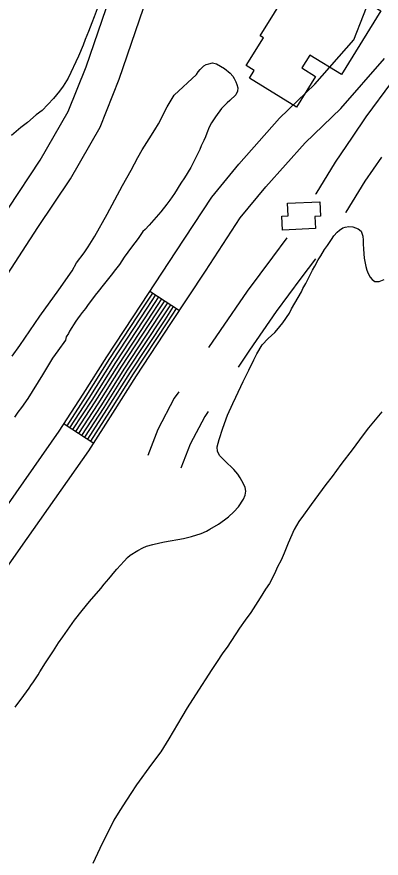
# Model space of a CAD drawing. Extents: x 3823584 to 3861785, y 301729 to 327625.
# Drawn here: x 3853324 to 3853632, y 316138 to 316852 of the extents above; entities that cross this region are included whole.
import ezdxf

# ---------------------------------------------------------------- set-up
doc = ezdxf.new("R2010")
doc.units = 0
for name, color, linetype in [('V-BLDG-OTLN', 7, 'Continuous'), ('V-RIVR-EDGE', 7, 'Continuous'), ('V-ROAD-CNTR', 7, 'Continuous'), ('V-SITE-VEGE', 7, 'Continuous')]:
    doc.layers.add(name, color=color, linetype=linetype)

msp = doc.modelspace()

# ---------------------------------------------------------------- linework, layer by layer
at = {"layer": 'V-BLDG-OTLN'}
for points in [[(3853631.99, 316857.47), (3853598.62, 316803.44), (3853571.83, 316819.98), (3853565.07, 316809.02), (3853576.7, 316801.84), (3853560.52, 316775.63), (3853520.59, 316800.29), (3853524.63, 316806.84), (3853517.86, 316811.02), (3853532.46, 316834.66), (3853529.86, 316836.28), (3853567.54, 316897.28)], [(3853580.3, 316695.49), (3853580.88, 316683.1), (3853576.11, 316682.86), (3853576.59, 316672.7), (3853548.75, 316671.38), (3853548.19, 316683.34), (3853553.34, 316683.58), (3853552.84, 316694.2)]]:
    msp.add_lwpolyline(points, close=True, dxfattribs=at)
at = {"layer": 'V-RIVR-EDGE'}
msp.add_spline([(3842841.54, 321100.24), (3842868.29, 321083.92), (3842887.69, 321072.7), (3842926.5, 321056.09), (3842950.74, 321041.46), (3842972.07, 321024.42), (3842988.05, 321006.41), (3843009.86, 320988.87), (3843033.13, 320971.33), (3843055.43, 320956.71), (3843078.72, 320946.45), (3843098.13, 320940.09), (3843142.74, 320915.7), (3843156.32, 320906.92), (3843166.98, 320897.67), (3843193.66, 320884.49), (3843216.46, 320873.26), (3843237.3, 320859.62), (3843254.76, 320849.37), (3843280.47, 320837.65), (3843294.05, 320828.88), (3843315.38, 320815.71), (3843374.55, 320782.06), (3843408.02, 320767.41), (3843439.07, 320753.73), (3843485.14, 320729.34), (3843531.71, 320707.37), (3843569.06, 320691.25), (3843614.17, 320670.26), (3843636.48, 320659.03), (3843664.61, 320642.45), (3843700.97, 320618.08), (3843732.49, 320598.58), (3843761.6, 320586.36), (3843794.59, 320574.63), (3843841.18, 320559.46), (3843869.32, 320549.19), (3843896, 320537.47), (3843934.8, 320517.95), (3843983.78, 320488.69), (3844036.64, 320460.88), (3844067.7, 320450.6), (3844099.23, 320437.41), (3844147.26, 320416.41), (3844198.68, 320395.4), (3844231.66, 320378.81), (3844260.77, 320365.62), (3844285.5, 320350.02), (3844318.47, 320330.03), (3844340.78, 320316.86), (3844370.36, 320301.25), (3844413.05, 320281.72), (3844464.95, 320257.79), (3844507.63, 320235.35), (3844559.53, 320209.48), (3844611.93, 320186.53), (3844641.52, 320173.83), (3844659.97, 320172.81), (3844685.7, 320168.38), (3844698.8, 320165.92), (3844709.96, 320162.49), (3844717.73, 320161.01), (3844736.17, 320157.08), (3844761.89, 320148.76), (3844788.58, 320138.5), (3844802.15, 320129.24), (3844822.99, 320110.73), (3844840.44, 320098.06), (3844854.99, 320090.26), (3844877.31, 320083.89), (3844898.18, 320078.01), (3844924.88, 320075.51), (3844948.18, 320067.69), (3844995.24, 320051.06), (3845092.74, 320004.68), (3845127.18, 319991), (3845178.6, 319966.59), (3845233.9, 319942.66), (3845254.29, 319937.27), (3845267.87, 319931.4), (3845279.99, 319924.09), (3845291.12, 319907.55), (3845303.7, 319889.55), (3845313.88, 319880.79), (3845344.43, 319860.31), (3845386.13, 319837.38), (3845433.18, 319812.5), (3845466.17, 319798.82), (3845499.64, 319785.63), (3845540.39, 319768.04), (3845605.4, 319740.69), (3845645.65, 319717.28), (3845675.73, 319707), (3845744.63, 319679.15), (3845798.47, 319656.2), (3845841.17, 319641.04), (3845897.94, 319619.04), (3845920.25, 319608.3), (3845955.66, 319592.19), (3845983.32, 319582.41), (3846002.73, 319576.53), (3846033.78, 319566.74), (3846064.36, 319558.41), (3846131.3, 319529.11), (3846195.83, 319504.18), (3846263.75, 319476.33), (3846288.98, 319466.56), (3846319.07, 319458.23), (3846370.01, 319439.16), (3846428.25, 319422.51), (3846482.1, 319400.03), (3846515.07, 319381.01), (3846564.07, 319360.01), (3846597.56, 319350.21), (3846665.5, 319330.62), (3846718.38, 319312.03), (3846778.55, 319290.52), (3846834.34, 319268.04), (3846872.67, 319254.83), (3846921.21, 319243.06), (3847037.63, 319189.35), (3847098.28, 319169.29), (3847179.32, 319142.38), (3847206.49, 319132.6), (3847242.87, 319117.46), (3847278.29, 319102.8), (3847312.72, 319083.29), (3847329.2, 319070.14), (3847340.84, 319063.79), (3847386.92, 319043.77), (3847433.02, 319027.14), (3847490.78, 319016.8), (3847613.54, 318972.79), (3847679.04, 318948.35), (3847756.19, 318921.93), (3847807.62, 318903.84), (3847852.26, 318889.64), (3847964.37, 318857.31), (3847994.45, 318845.1), (3848035.69, 318830.43), (3848071.11, 318817.71), (3848100.22, 318808.42), (3848132.73, 318796.68), (3848146.3, 318786.45), (3848169.58, 318772.31), (3848183.66, 318769.36), (3848198.22, 318769.32), (3848227.38, 318777.51), (3848252.65, 318783.27), (3848268.19, 318783.23), (3848285.67, 318780.28), (3848300.7, 318773.44), (3848320.58, 318760.76), (3848336.57, 318746.64), (3848351.59, 318729.61), (3848359.33, 318720.85), (3848374.86, 318714.01), (3848388.94, 318713), (3848400.1, 318708.6), (3848422.89, 318694.95), (3848448.13, 318689.55), (3848489.37, 318672.93), (3848523.33, 318658.77), (3848566.5, 318641.66), (3848605.32, 318627.97), (3848647.05, 318615.24), (3848684.42, 318603.49), (3848723.24, 318590.77), (3848769.33, 318574.63), (3848833.37, 318546.79), (3848867.81, 318533.11), (3848904.69, 318518.93), (3848947.38, 318502.31), (3849001.72, 318482.27), (3849103.63, 318452.88), (3849156.53, 318438.18), (3849190.02, 318429.35), (3849235.14, 318411.76), (3849274.43, 318394.67), (3849315.2, 318382.42), (3849365.19, 318370.16), (3849404.02, 318364.24), (3849440.42, 318352.49), (3849487, 318339.26), (3849538.93, 318322.62), (3849582.11, 318306.98), (3849620.93, 318293.77), (3849669.93, 318277.62), (3849700.99, 318268.8), (3849752.44, 318257.99), (3849805.35, 318245.72), (3849854.86, 318234.91), (3849902.42, 318222.17), (3849946.58, 318209.92), (3850026.17, 318188.36), (3850056.74, 318179.05), (3850089.25, 318168.77), (3850137.3, 318155.06), (3850179.52, 318142.33), (3850231.45, 318129.57), (3850317.33, 318099.25), (3850383.82, 318081.12), (3850420.7, 318073.26), (3850467.79, 318064.88), (3850492.56, 318064.82), (3850504.21, 318063.34), (3850532.84, 318055.01), (3850621.66, 318032.94), (3850687.18, 318019.66), (3850711.46, 318016.2), (3850744.95, 318010.78), (3850789.61, 318002.41), (3850833.79, 317995.99), (3850862.43, 317991.55), (3850891.55, 317985.65), (3850937.66, 317972.91), (3850986.17, 317954.33), (3851054.57, 317923.57), (3851080.28, 317912.82), (3851106.97, 317904.5), (3851143.37, 317893.24), (3851177.33, 317879.07), (3851200.63, 317876.1), (3851236.57, 317875.53), (3851266.18, 317872.06), (3851272.5, 317872.53), (3851284.18, 317883.67), (3851289.53, 317886.08), (3851297.79, 317887.52), (3851306.04, 317885.55), (3851313.8, 317881.16), (3851326.39, 317866.56), (3851330.75, 317862.18), (3851336.08, 317859.26), (3851351.62, 317859.7), (3851365.7, 317855.78), (3851396.27, 317846.97), (3851418.11, 317840.11), (3851434.6, 317835.22), (3851457.9, 317830.79), (3851490.91, 317825.85), (3851530.71, 317814.58), (3851551.1, 317810.65), (3851594.78, 317800.83), (3851617.59, 317795.43), (3851653.02, 317786.11), (3851683.59, 317778.27), (3851733.59, 317766.97), (3851760.77, 317761.08), (3851796.67, 317749.34), (3851824.34, 317742.47), (3851840.85, 317741.46), (3851930.16, 317723.27), (3851979.66, 317710.03), (3852014.61, 317701.2), (3852052.94, 317687.03), (3852078.17, 317678.71), (3852111.17, 317670.37), (3852145.63, 317661.06), (3852223.29, 317645.81), (3852251.45, 317642.83), (3852298.54, 317634.46), (3852318.43, 317629.55), (3852350.95, 317622.19), (3852383.47, 317615.31), (3852407.26, 317610.39), (3852442.2, 317600.59), (3852460.64, 317596.18), (3852492.2, 317591.73), (3852557.72, 317577.97), (3852588.79, 317572.06), (3852639.75, 317557.37), (3852677.11, 317546.59), (3852709.15, 317539.23), (3852778.08, 317526.92), (3852828.07, 317515.62), (3852866.41, 317507.27), (3852903.3, 317498.93), (3852971.25, 317485.16), (3853029.5, 317471.42), (3853053.78, 317470.39), (3853067.86, 317472.29), (3853084.86, 317471.77), (3853119.33, 317467.31), (3853178.57, 317463.28), (3853226.64, 317460.73), (3853283.45, 317456.71), (3853309.66, 317454.21), (3853332.96, 317449.79), (3853373.74, 317444.34), (3853420.84, 317440.83), (3853438.81, 317442.72), (3853449.5, 317445.13), (3853457.28, 317446.08), (3853468.93, 317445.56), (3853484.47, 317444.07), (3853505.82, 317439.16), (3853578.12, 317413.24), (3853649.43, 317382.96), (3853665.45, 317380.49), (3853691.67, 317377.51), (3853715.93, 317370.65), (3853745.04, 317356.98), (3853758.63, 317353.55), (3853777.08, 317353.5), (3853792.14, 317354.44), (3853804.76, 317353.92), (3853814.96, 317351.95), (3853825.15, 317349.01), (3853833.87, 317342.19), (3853838.21, 317330.04), (3853842.54, 317313.52), (3853842.52, 317303.32), (3853841.03, 317290.21), (3853837.11, 317275.65), (3853833.19, 317261.09), (3853832.69, 317256.72), (3853833.17, 317253.81), (3853842.87, 317249.9), (3853850.64, 317251.34), (3853861.83, 317258.6), (3853874.48, 317267.79), (3853878.87, 317274.58), (3853885.71, 317293.5), (3853891.57, 317305.14), (3853902.76, 317314.83), (3853910.54, 317318.21), (3853925.6, 317319.63), (3853947.94, 317317.63), (3853964.92, 317312.73), (3853976.07, 317304.93), (3853977.03, 317301.53), (3853977.02, 317295.7), (3853962.85, 317260.77), (3853962.36, 317259.32), (3853973.52, 317254.92), (3853974.49, 317255.89), (3853985.22, 317273.83), (3853996.42, 317286.43), (3854006.15, 317291.26), (3854013.92, 317293.18), (3854024.12, 317293.16), (3854039.17, 317291.18), (3854062.47, 317286.75), (3854090.13, 317278.43), (3854103.23, 317272.57), (3854117.78, 317267.67), (3854137.68, 317261.31), (3854149.32, 317256.91), (3854160.49, 317255.91), (3854172.62, 317252), (3854187.67, 317249.53), (3854208.54, 317244.63), (3854239.6, 317237.75), (3854270.19, 317233.79), (3854295.44, 317235.18), (3854316.8, 317231.25), (3854345.92, 317224.38), (3854376.5, 317215.07), (3854404.64, 317204.32), (3854422.57, 317192.13), (3854456.04, 317175.05), (3854479.32, 317164.31), (3854512.32, 317155), (3854552.61, 317144.22), (3854583.67, 317137.83), (3854607.93, 317128.54), (3854626.37, 317122.18), (3854651.13, 317119.69), (3854669.1, 317119.65), (3854682.2, 317117.68), (3854697.73, 317112.78), (3854731.21, 317101.53), (3854780.71, 317084.41), (3854814.68, 317075.1), (3854853.5, 317062.38), (3854876.8, 317059.4), (3854908.37, 317059.33), (3854930.21, 317053.93), (3854954.47, 317045.13), (3854992.8, 317031.92), (3855018.52, 317025.54), (3855045.21, 317018.19), (3855069.96, 317011.33), (3855098.59, 317003.01), (3855144.68, 316984.93), (3855179.12, 316967.36), (3855201.43, 316955.16), (3855224.73, 316951.22), (3855238.82, 316951.67), (3855266.5, 316951.12), (3855288.82, 316947.17), (3855307.27, 316941.79), (3855334.44, 316933.46), (3855365.98, 316922.22), (3855391.7, 316914.87), (3855424.23, 316910.42), (3855463.07, 316908.86), (3855500.94, 316903.43), (3855550.93, 316890.68), (3855585.38, 316880.88), (3855613.04, 316870.61), (3855645.05, 316855.97), (3855692.11, 316835.94), (3855730.43, 316816.9), (3855763.9, 316802.74), (3855794.47, 316792.46), (3855845.92, 316779.71), (3855892.02, 316765.51), (3855946.35, 316743.04), (3855993.39, 316714.27), (3856071.47, 316670.37), (3856089.42, 316663.04), (3856107.86, 316658.63), (3856121.44, 316650.82), (3856142.29, 316637.17), (3856156.36, 316630.82), (3856184.49, 316616.67), (3856216.02, 316603), (3856256.29, 316587.84), (3856306.76, 316572.18), (3856351.41, 316562.35), (3856435.85, 316539.32), (3856494.09, 316523.15), (3856538.25, 316510.41), (3856585.8, 316493.3), (3856618.31, 316480.11), (3856653.24, 316468.85), (3856673.14, 316464.43), (3856704.21, 316458.04), (3856732.35, 316449.72), (3856785.74, 316434.04), (3856807.58, 316430.1), (3856837.67, 316423.72), (3856870.18, 316410.52), (3856899.78, 316401.22), (3856934.72, 316389.97), (3857040.99, 316356.2), (3857080.28, 316340.07), (3857124.91, 316321.02), (3857148.67, 316305.91), (3857160.29, 316291.8), (3857170.93, 316274.77), (3857176.23, 316255.82), (3857179.07, 316226.68), (3857180.52, 316221.82), (3857182.43, 316211.61), (3857188.74, 316207.71), (3857198.94, 316207.69), (3857203.8, 316211.56), (3857208.66, 316212.03), (3857222.25, 316208.12), (3857260.08, 316189.57), (3857281.9, 316175.92), (3857296.93, 316167.14), (3857323.6, 316151.05), (3857337.2, 316150.04), (3857353.22, 316150), (3857380.44, 316157.22), (3857385.3, 316161.58), (3857386.3, 316171.29), (3857386.82, 316184.4), (3857392.68, 316197.98), (3857402.41, 316203.79), (3857414.55, 316206.67), (3857433.01, 316206.14), (3857452.42, 316199.78), (3857489.3, 316189.49), (3857539.77, 316176.74), (3857578.12, 316169.84), (3857601.42, 316164.44), (3857617.91, 316157.12), (3857635.85, 316144.45), (3857650.85, 316121.58), (3857656.63, 316103.6), (3857659.02, 316087.08)], degree=3, dxfattribs=at)
at = {"layer": 'V-ROAD-CNTR'}
for p, q in [((3853436.39, 316619.64), (3853461.46, 316603.17)), ((3853363.57, 316506.95), (3853388.79, 316490.71))]:
    msp.add_line(p, q, dxfattribs=at)
for points in [[(3852946.65, 315913.49), (3852953.2, 315950.27), (3852962.87, 315999.51), (3852971.81, 316043.03), (3852979.47, 316086.09), (3852988.24, 316140.11), (3852996.46, 316175.93), (3853009.22, 316210.79), (3853034.41, 316261.96), (3853056.69, 316305.77), (3853080.74, 316349.16), (3853130.54, 316424.75), (3853182.78, 316498.05), (3853220.5, 316549.53), (3853257.65, 316600.98), (3853287.26, 316645.15), (3853316.42, 316690.05), (3853343.43, 316730.63), (3853367.08, 316771.93), (3853382.26, 316809.92), (3853395.76, 316849.6), (3853405.9, 316879.66)], [(3852996.04, 316013.18), (3853020.97, 316044.85), (3853043.66, 316071.66), (3853066.17, 316098.27), (3853088.19, 316124.34), (3853110.07, 316150.28), (3853135.17, 316181.7), (3853158.91, 316214.23), (3853207.27, 316283.6), (3853255.68, 316353.19), (3853307.89, 316426.96), (3853359.54, 316500.69), (3853379.72, 316532.03), (3853399.81, 316563.95), (3853429.06, 316608.48), (3853458.23, 316652.88), (3853488.7, 316699.49), (3853511.76, 316727.51), (3853546.24, 316766.36), (3853576.18, 316795.26), (3853608.96, 316832.96), (3853625.49, 316875)], [(3852996.28, 316013.04), (3853001.27, 316037.39), (3853009.04, 316081.06), (3853017.7, 316134.34), (3853025.28, 316167.39), (3853036.84, 316198.98), (3853061.24, 316248.54), (3853083.18, 316291.69), (3853106.42, 316333.61), (3853155.29, 316407.79), (3853207.09, 316480.48), (3853244.76, 316531.89), (3853282.27, 316583.84), (3853312.3, 316628.63), (3853341.49, 316673.57), (3853368.96, 316714.84), (3853394.16, 316758.84), (3853410.41, 316799.52), (3853424.17, 316839.97), (3853434.28, 316869.95)], [(3852977.11, 315905.24), (3852992.69, 315944.64), (3853015.25, 315989.09), (3853044.21, 316025.88), (3853066.56, 316052.29), (3853089.08, 316078.91), (3853111.12, 316104.99), (3853133.26, 316131.24), (3853159.02, 316163.49), (3853183.34, 316196.81), (3853231.88, 316266.46), (3853280.24, 316335.96), (3853332.42, 316409.68), (3853384.44, 316483.96), (3853405.02, 316515.92), (3853425.04, 316547.72), (3853454.13, 316592.01), (3853483.32, 316636.44), (3853512.91, 316681.7), (3853534.56, 316708.01), (3853567.91, 316745.58), (3853597.96, 316774.58), (3853634.99, 316817.18)], [(3853641.13, 316796.9), (3853619.26, 316767.4), (3853607.64, 316750.23)], [(3853607.64, 316750.23), (3853593.3, 316729.06), (3853576.89, 316702.24), (3853576.68, 316701.89)], [(3853632.48, 316733.41), (3853618.53, 316712.81), (3853602.44, 316686.5), (3853602.17, 316686.08)], [(3853552.35, 316664.97), (3853540.1, 316648.36), (3853518.78, 316619.72), (3853495.78, 316586.33), (3853486.09, 316571.84)], [(3853576.49, 316647.16), (3853564.2, 316630.5), (3853543.17, 316602.25), (3853520.6, 316569.48), (3853511.02, 316555.16)], [(3853366.09, 316505.33), (3853382.25, 316530.42), (3853402.33, 316562.32), (3853431.56, 316606.84), (3853438.89, 316617.99)], [(3853368.61, 316503.7), (3853384.78, 316528.8), (3853404.85, 316560.7), (3853434.07, 316605.19), (3853441.4, 316616.35)], [(3853371.14, 316502.08), (3853387.31, 316527.19), (3853407.38, 316559.08), (3853436.58, 316603.54), (3853443.91, 316614.7)], [(3853373.66, 316500.45), (3853389.84, 316525.58), (3853409.9, 316557.46), (3853439.09, 316601.9), (3853446.42, 316613.05)], [(3853376.18, 316498.83), (3853392.37, 316523.97), (3853412.42, 316555.83), (3853441.59, 316600.25), (3853448.92, 316611.4)], [(3853378.7, 316497.21), (3853394.9, 316522.36), (3853414.95, 316554.21), (3853444.1, 316598.6), (3853451.43, 316609.76)], [(3853381.23, 316495.58), (3853397.43, 316520.75), (3853417.47, 316552.59), (3853446.61, 316596.95), (3853453.94, 316608.11)], [(3853383.75, 316493.96), (3853399.96, 316519.14), (3853419.99, 316550.96), (3853449.12, 316595.31), (3853456.44, 316606.46)], [(3853386.27, 316492.33), (3853402.49, 316517.53), (3853422.52, 316549.34), (3853451.62, 316593.66), (3853458.95, 316604.81)], [(3853460.74, 316534.25), (3853456.98, 316528.72), (3853442.99, 316502.21), (3853434.6, 316480.06)], [(3853485.55, 316517.38), (3853482.73, 316513.23), (3853470.39, 316489.85), (3853462.66, 316469.44)]]:
    msp.add_lwpolyline(points, dxfattribs=at)
at = {"layer": 'V-SITE-VEGE'}
for points in [[(3853391.62, 316859.27), (3853389.21, 316852.31), (3853387.14, 316847.36), (3853384.41, 316839.93), (3853381.53, 316833.13), (3853379.77, 316828.49), (3853375.93, 316819.06), (3853367.02, 316800.37), (3853362.9, 316793.58), (3853359.75, 316789.43), (3853354.7, 316783.12), (3853344.95, 316772.98), (3853340.09, 316769.15), (3853332.57, 316762.87), (3853326.92, 316758.43), (3853318.92, 316751.69)], [(3853475.91, 316803.39), (3853477.3, 316805.65), (3853478.83, 316807.6), (3853482.05, 316810.89), (3853484.03, 316812.08), (3853486.16, 316812.66), (3853489.34, 316813.23), (3853492.67, 316812.43), (3853499.58, 316808.57), (3853504.38, 316804.57), (3853506.47, 316801.98), (3853507.66, 316800.15), (3853509.14, 316797.25), (3853510.02, 316794.97), (3853510.75, 316792.09), (3853510.56, 316789.21), (3853509.01, 316786.2), (3853504.11, 316781.27), (3853501.67, 316779.32), (3853497.07, 316774.68), (3853491.84, 316767.63), (3853488.6, 316762.52)], [(3853319.63, 316564.51), (3853326.24, 316573.52), (3853343.03, 316598.45), (3853359.19, 316620.82), (3853370.58, 316636.88), (3853374.14, 316643.5), (3853380.59, 316652.05), (3853383.98, 316657.16), (3853389.69, 316666.33), (3853400.2, 316684.83), (3853413.05, 316709.21), (3853420.47, 316722.29), (3853426.04, 316733.12), (3853429.75, 316739.59), (3853435.76, 316748.76), (3853440.54, 316756.42), (3853443.48, 316761.53), (3853450.92, 316775.98), (3853456.94, 316786.05), (3853475.91, 316803.39)], [(3853488.6, 316762.52), (3853486.59, 316758.91), (3853484.42, 316753.79), (3853483.32, 316750.47), (3853482.07, 316747.46), (3853479.75, 316742.79), (3853478.65, 316739.78), (3853475.08, 316732.4), (3853472.61, 316727.89), (3853470.9, 316724.43), (3853465.66, 316715.86), (3853462.42, 316711.2), (3853457.17, 316702.48), (3853453.33, 316696.93), (3853450.71, 316693.33), (3853445.49, 316686.88), (3853435.67, 316675.64), (3853432.3, 316672.04), (3853430.46, 316670.25), (3853428, 316666.95), (3853426.31, 316664.39), (3853420.77, 316657.04), (3853414.61, 316648.33), (3853410.61, 316642.32), (3853406, 316636.47), (3853404.61, 316634.52), (3853396.78, 316624.77), (3853392.47, 316619.22), (3853389.87, 316616.07), (3853383.56, 316607.52), (3853381.86, 316604.96), (3853378.95, 316601.36), (3853377.1, 316599.26), (3853375.1, 316596.11), (3853373.56, 316594.16), (3853368.32, 316585.74), (3853367.23, 316583.79), (3853365.38, 316580.78), (3853364.9, 316577.91), (3853358.28, 316569.05), (3853353.67, 316562.6), (3853350.27, 316557.19), (3853345.33, 316548.47), (3853332.83, 316528.48), (3853327.6, 316520.97), (3853324.37, 316516.77), (3853321.6, 316512.56)], [(3853335.39, 316285.03), (3853337.76, 316288.11), (3853341.56, 316293.97), (3853342.98, 316296.44), (3853347.89, 316304.15), (3853354.69, 316314.48), (3853358.96, 316321.26), (3853362.59, 316326.19), (3853368.44, 316334.66), (3853372.54, 316340.36), (3853378.85, 316348.52), (3853385.15, 316356.22), (3853394.76, 316367.29), (3853397.6, 316370.98), (3853401.53, 316375.44), (3853406.73, 316381.59), (3853408.31, 316383.6), (3853414.6, 316390.51), (3853417.43, 316393.43), (3853419.63, 316395.42), (3853426.04, 316399.54), (3853430.26, 316401.83), (3853433.54, 316403.03), (3853438.84, 316404.52), (3853444.6, 316406.01), (3853448.81, 316406.89), (3853464.68, 316409.81), (3853471.54, 316411.29), (3853479.8, 316413.83), (3853484.18, 316415.96), (3853487.14, 316417.47), (3853494.5, 316421.89), (3853499.51, 316425.41), (3853502.8, 316428.17), (3853507.51, 316432.3), (3853511.29, 316436.61), (3853515.71, 316442.93), (3853517.15, 316446.48), (3853517.5, 316449.9), (3853517.07, 316452.85), (3853515.71, 316455.98), (3853512.81, 316461.14), (3853510.68, 316464.27), (3853507.31, 316468.19), (3853499.94, 316475.73), (3853495.63, 316479.82), (3853493.66, 316483.41), (3853493.39, 316487.46), (3853495.02, 316493.81), (3853498.08, 316503.25), (3853502.1, 316514.39), (3853506.56, 316524.27), (3853509.26, 316529.52), (3853515.32, 316542.81), (3853520.09, 316552.54), (3853524.23, 316561.35), (3853526.93, 316566.44), (3853531.52, 316574.16), (3853536.56, 316579.53), (3853542.06, 316584.6), (3853543.79, 316586.6), (3853548.83, 316592.6), (3853554.52, 316600.92), (3853556.42, 316604.62), (3853564.67, 316619.13), (3853565.94, 316621.76), (3853568.32, 316626.08), (3853572.45, 316633.95), (3853574.04, 316637.35), (3853575.95, 316640.74), (3853578.81, 316646.3), (3853581.02, 316649.69), (3853584.35, 316654.94), (3853586.87, 316658.48), (3853590.04, 316663.57), (3853592.09, 316666.5), (3853595.08, 316669.72), (3853596.97, 316671.41), (3853599.78, 316673.24), (3853601.81, 316673.84), (3853604.92, 316674.43), (3853608.34, 316674.07), (3853612.67, 316672.62), (3853615.28, 316670.42), (3853616.63, 316666.21), (3853617.06, 316662.79), (3853617.02, 316659.84), (3853617.28, 316655.33), (3853617.97, 316647.71), (3853618.4, 316644.75), (3853619.28, 316640.39), (3853620.18, 316637.28), (3853621.23, 316634.62), (3853623.06, 316631.34), (3853624.75, 316629.46), (3853626.75, 316627.73), (3853630.63, 316627.68), (3853634.69, 316629.5)], [(3853632.76, 316517.06), (3853621.58, 316503.52), (3853616.21, 316496.59), (3853608.48, 316486.12), (3853598.07, 316472.41), (3853590.65, 316462.4), (3853585.29, 316455.63), (3853572.82, 316438.54), (3853566.5, 316429.6), (3853562.4, 316424.06), (3853558.44, 316417.42), (3853553.34, 316405.83), (3853549.97, 316397.17), (3853547.42, 316391.3), (3853544.56, 316385.58), (3853541.85, 316379.71), (3853537.71, 316371.53), (3853534.39, 316366.6), (3853529.8, 316359.19), (3853521.89, 316347.01), (3853517, 316340.23), (3853512.26, 316333.46), (3853501.67, 316317.58), (3853498.2, 316312.65), (3853492.66, 316304.48), (3853488.87, 316298.47), (3853474.95, 316277.04), (3853467.98, 316266.09), (3853463.39, 316258.38), (3853452.45, 316239.55), (3853445.49, 316228.61), (3853437.6, 316218.14), (3853424.97, 316200.57), (3853420.07, 316193.17), (3853413.43, 316182.69), (3853409.47, 316176.68), (3853405.83, 316170.51)], [(3853322.13, 316266.39), (3853329.55, 316276.4), (3853333.97, 316282.72), (3853335.39, 316285.03)], [(3853405.83, 316170.51), (3853393.9, 316146.57), (3853388, 316133.9)]]:
    msp.add_lwpolyline(points, dxfattribs=at)

doc.saveas('drawing.dxf')
